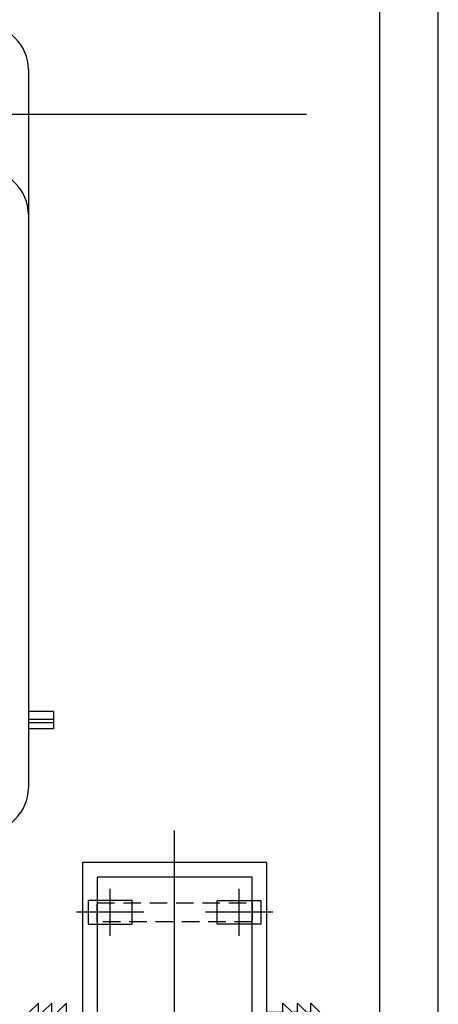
# Model space of a CAD drawing. Extents: x -7650383 to 4934791, y -114316 to 1826789.
# Tile 301 of 328: x 2147955 to 2149385, y 40796 to 44157. Entities that reach past the tile are written whole.
import ezdxf

# ---------------------------------------------------------------- set-up
doc = ezdxf.new("R2010")
doc.units = 0
doc.header["$LTSCALE"] = 800
doc.header["$MEASUREMENT"] = 0
doc.linetypes.add('HIDDEN', pattern=[0.375, 0.25, -0.125])
doc.layers.add('KEY PLAN', color=251, linetype='CONTINUOUS')

# ---------------------------------------------------------------- blocks, each defined once
blk = doc.blocks.new('NGR')
at = {"layer": 'KEY PLAN'}
for p, q in [((0, 545), (0, -654.5)), ((-220, 455), (-220, 295)), ((220, 455), (220, 295)), ((-335, 375), (-105, 375)), ((105, 375), (335, 375)), ((-497.7, 32.6), (-465.1, 65.2)), ((-465.1, 65.2), (-465.1, -65.2)), ((-452.1, 32.6), (-419.5, 65.2)), ((-419.5, 65.2), (-419.5, -65.2)), ((-402.4, 32.6), (-369.8, 65.2)), ((-369.8, 65.2), (-369.8, -65.2)), ((402.4, 32.6), (369.8, 65.2)), ((369.8, 65.2), (369.8, -65.2)), ((452.1, 32.6), (419.5, 65.2)), ((419.5, 65.2), (419.5, -65.2)), ((497.7, 32.6), (465.1, 65.2)), ((465.1, 65.2), (465.1, -65.2)), ((-506, 0), (-292.1, 0)), ((-497.7, -32.6), (-497.7, 32.6)), ((-465.1, 32.6), (-452.1, 32.6)), ((-452.1, -32.6), (-452.1, 32.6)), ((-419.5, 32.6), (-402.4, 32.6)), ((-402.4, -32.6), (-402.4, 32.6)), ((-375.2, 0), (462.7, 0)), ((-369.8, 32.6), (-315, 32.6)), ((-315, -32.6), (-315, 32.6)), ((506, 0), (292.1, 0)), ((369.8, 32.6), (315, 32.6)), ((315, -32.6), (315, 32.6)), ((419.5, 32.6), (402.4, 32.6)), ((402.4, -32.6), (402.4, 32.6)), ((465.1, 32.6), (452.1, 32.6)), ((452.1, -32.6), (452.1, 32.6)), ((497.7, -32.6), (497.7, 32.6)), ((-497.7, -32.6), (-465.1, -65.2)), ((-465.1, -32.6), (-452.1, -32.6)), ((-452.1, -32.6), (-419.5, -65.2)), ((-419.5, -32.6), (-402.4, -32.6)), ((-402.4, -32.6), (-369.8, -65.2)), ((-369.8, -32.6), (-315, -32.6)), ((369.8, -32.6), (315, -32.6)), ((402.4, -32.6), (369.8, -65.2)), ((419.5, -32.6), (402.4, -32.6)), ((452.1, -32.6), (419.5, -65.2)), ((465.1, -32.6), (452.1, -32.6)), ((497.7, -32.6), (465.1, -65.2)), ((-220, -295), (-220, -455)), ((220, -295), (220, -455)), ((-335, -375), (-105, -375)), ((105, -375), (335, -375))]:
    blk.add_line(p, q, dxfattribs=at)
for points in [[(315, -545), (315, 545), (-315, 545), (-315, -545)], [(265, -495), (265, 495), (-265, 495), (-265, -495)], [(-145, 415), (-295, 415), (-295, 335), (-145, 335)], [(145, 415), (295, 415), (295, 335), (145, 335)], [(-145, -415), (-295, -415), (-295, -335), (-145, -335)], [(145, -415), (295, -415), (295, -335), (145, -335)]]:
    blk.add_lwpolyline(points, close=True, dxfattribs=at)
at = {"layer": 'KEY PLAN', "linetype": 'HIDDEN', "ltscale": 0.3}
for points in [[(-265, 342.5), (265, 342.5), (265, 407.5), (-265, 407.5)], [(-265, -342.5), (265, -342.5), (265, -407.5), (-265, -407.5)]]:
    blk.add_lwpolyline(points, close=True, dxfattribs=at)
blk = doc.blocks.new('UTCOMBINE')
at = {"layer": 'KEY PLAN'}
for p, q in [((-721600.6, 53578.3, 0), (-721600.6, 41023.1, 0)), ((-721400.6, 53378.3, 0), (-721400.6, 41378.1, 0)), ((-720200.3, 46880.6, 0), (-720200.3, 47178.6, 0)), ((-720200.3, 45221.4, 0), (-720200.3, 47178.5, 0)), ((-720286.6, 46918.4, 0), (-720286.6, 46976.7, 0)), ((-720286.6, 46976.7, 0), (-720200.3, 46976.7, 0)), ((-720286.6, 46945.1, 0), (-720200.3, 46945.1, 0)), ((-720283.7, 46956.6, 0), (-720200.3, 46956.6, 0)), ((-720286.6, 46918.4, 0), (-720200.3, 46918.4, 0)), ((-720200.3, 44726.1, 0), (-720200.3, 45221.4, 0)), ((-714183.1, 44878.3, 0), (-721150.5, 44878.3, 0))]:
    blk.add_line(p, q, dxfattribs=at)
for centre, start, end in [((-720050.3, 47178.6, 0), 90, 180), ((-720050.3, 45221.4, 0), 180, 270), ((-720050.3, 44726.1, 0), 180, 270)]:
    blk.add_arc(centre, 150, start, end, dxfattribs=at)
blk.add_blockref('NGR', (-720699.9, 47978.4, 0), dxfattribs=at)

msp = doc.modelspace()

# ---------------------------------------------------------------- block references
at = {"layer": 'KEY PLAN', "rotation": 180}
msp.add_blockref('UTCOMBINE', (1427784.7, 88713.6, 0), dxfattribs=at)

doc.saveas('drawing.dxf')
